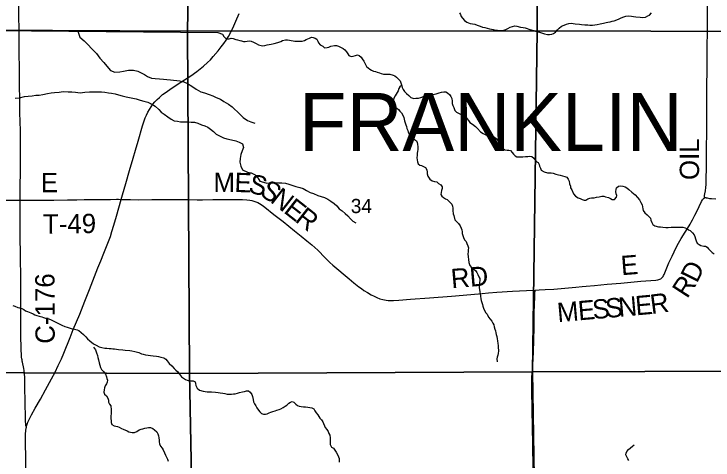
# Model space of a CAD drawing. Extents: x 1985906 to 2360102, y 891258 to 1222054.
# Drawn here: x 2122483 to 2133334, y 992198 to 999122 of the extents above; entities that cross this region are included whole.
import ezdxf

# ---------------------------------------------------------------- set-up
doc = ezdxf.new("R2010")
doc.units = 0
for name, color, linetype in [('GM_X_County_Road', 7, 'Continuous'), ('GM_X_County_Road_Text', 7, 'Continuous'), ('GM_X_Minor_River', 7, 'Continuous'), ('GM_X_Section', 7, 'Continuous'), ('GM_X_Section_Text', 7, 'Continuous'), ('GM_X_State_Route', 7, 'Continuous'), ('GM_X_Township_Road', 7, 'Continuous'), ('GM_X_Township_Road_Text', 7, 'Continuous'), ('GM_X_Township_Text', 7, 'Continuous')]:
    doc.layers.add(name, color=color, linetype=linetype)

msp = doc.modelspace()

# ---------------------------------------------------------------- linework, layer by layer
at = {"layer": 'GM_X_County_Road'}
for points in [[(2122578, 996233), (2122578, 996341), (2122579, 996472), (2122582, 996652), (2122584, 996783), (2122586, 996881), (2122586, 996947), (2122586, 996996), (2122585, 997061), (2122583, 997208), (2122582, 997309), (2122578, 997455), (2122576, 997586), (2122574, 997666), (2122573, 997764), (2122572, 997829), (2122570, 997977), (2122568, 998223), (2122565, 998567), (2122563, 998862), (2122561, 999108), (2122560, 999435)], [(2122675, 992706), (2122669, 992731), (2122665, 992753), (2122662, 992794), (2122660, 992858), (2122657, 993084), (2122654, 993345), (2122651, 993476), (2122647, 993540), (2122641, 993588), (2122635, 993620), (2122615, 993716), (2122611, 993733), (2122608, 993751), (2122605, 993767), (2122601, 993797), (2122598, 993836), (2122596, 993903), (2122594, 993987), (2122592, 994073), (2122592, 994142), (2122591, 994225), (2122591, 994338), (2122589, 994580), (2122587, 994744), (2122587, 994859), (2122587, 995022), (2122587, 995121), (2122586, 995252), (2122584, 995415), (2122582, 995455), (2122581, 995597), (2122580, 995690), (2122577, 996030), (2122578, 996233)], [(2130571, 994835), (2130633, 994838), (2130730, 994844), (2130861, 994853), (2131203, 994883), (2131301, 994891), (2131366, 994897), (2131496, 994909), (2131692, 994927), (2131904, 994945), (2132214, 994974), (2132444, 994991), (2132477, 994996), (2132493, 995000), (2132509, 995005), (2132524, 995013), (2132537, 995024), (2132549, 995036), (2132559, 995049), (2132567, 995064), (2132574, 995079), (2132605, 995156), (2132649, 995261), (2132698, 995365), (2132762, 995496), (2132799, 995567), (2132839, 995638), (2132900, 995735), (2132961, 995832), (2132979, 995862), (2132995, 995892), (2133014, 995926), (2133050, 995998), (2133075, 996048), (2133117, 996136), (2133154, 996209), (2133170, 996237), (2133179, 996250), (2133187, 996259), (2133195, 996265), (2133200, 996268)], [(2133200, 996268), (2133208, 996270), (2133215, 996271), (2133221, 996271), (2133229, 996270), (2133245, 996267), (2133277, 996260), (2133310, 996256), (2133376, 996254)], [(2130544, 992058), (2130540, 992205), (2130538, 992304), (2130535, 992468), (2130531, 992681), (2130526, 993009), (2130520, 993255), (2130519, 993370), (2130522, 993485), (2130530, 993600), (2130543, 993764), (2130548, 993878), (2130553, 994059), (2130557, 994256), (2130560, 994486), (2130566, 994732), (2130568, 994774), (2130571, 994835)]]:
    msp.add_lwpolyline(points, dxfattribs=at)
at = {"layer": 'GM_X_Minor_River'}
for points in [[(2129397, 999138), (2129413, 999112), (2129423, 999083), (2129443, 999055), (2129478, 999023), (2129510, 998993), (2129536, 998983), (2129564, 998977), (2129600, 998971), (2129634, 998963), (2129672, 998949), (2129718, 998932), (2129758, 998918), (2129792, 998910), (2129826, 998900), (2129864, 998892), (2129894, 998886), (2129922, 998880), (2129958, 998872), (2129986, 998870), (2130030, 998866), (2130070, 998868), (2130119, 998884), (2130147, 998898), (2130187, 998916), (2130221, 998928), (2130257, 998936), (2130289, 998932), (2130347, 998917), (2130389, 998913), (2130419, 998905), (2130449, 998895), (2130477, 998887), (2130525, 998871), (2130551, 998865), (2130605, 998847), (2130641, 998839), (2130689, 998823), (2130719, 998814), (2130767, 998806), (2130793, 998804), (2130831, 998810), (2130857, 998818), (2130887, 998840), (2130919, 998876), (2130945, 998904), (2130981, 998932), (2131025, 998950), (2131061, 998966), (2131097, 998976), (2131133, 998978), (2131195, 998968), (2131259, 998962), (2131293, 998960), (2131343, 998956), (2131391, 998952), (2131423, 998948), (2131463, 998948), (2131501, 998952), (2131533, 998958), (2131581, 998972), (2131633, 998982), (2131673, 998990), (2131699, 998995), (2131739, 999003), (2131769, 999011), (2131797, 999017), (2131839, 999029), (2131875, 999047), (2131909, 999063), (2131949, 999079), (2131979, 999087), (2132027, 999095), (2132069, 999089), (2132101, 999085), (2132135, 999079), (2132201, 999071), (2132239, 999069), (2132286, 999071), (2132322, 999093), (2132348, 999105), (2132378, 999139)], [(2121015, 998875), (2125646, 998835)], [(2123475, 998854), (2123503, 998764), (2123573, 998703), (2123637, 998645), (2123689, 998589), (2123762, 998509), (2123818, 998437), (2123876, 998367), (2123922, 998313), (2123981, 998246), (2124047, 998218), (2124126, 998226), (2124182, 998235), (2124262, 998249), (2124336, 998251), (2124406, 998234), (2124458, 998208), (2124508, 998182), (2124558, 998152), (2124618, 998128), (2124674, 998119), (2124740, 998115), (2124804, 998109), (2124856, 998103), (2124912, 998102), (2125056, 998084), (2125118, 998071), (2125176, 998045), (2125244, 998001), (2125310, 997953), (2125386, 997914), (2125438, 997896), (2125512, 997870), (2125569, 997850), (2125623, 997826), (2125687, 997799), (2125741, 997765), (2125811, 997721), (2125869, 997683), (2125987, 997566), (2126040, 997516), (2126108, 997468), (2126158, 997446), (2126224, 997426)], [(2125646, 998835), (2125721, 998811), (2125743, 998772), (2125765, 998746), (2125791, 998734), (2125825, 998738), (2125853, 998746), (2125885, 998742), (2125925, 998728)], [(2125925, 998728), (2125955, 998720), (2125989, 998710), (2126017, 998704), (2126045, 998696), (2126073, 998694), (2126105, 998702), (2126139, 998706), (2126167, 998700), (2126203, 998683), (2126241, 998663), (2126281, 998641), (2126321, 998631), (2126347, 998629), (2126375, 998635), (2126411, 998641), (2126473, 998653), (2126523, 998663), (2126579, 998679), (2126625, 998697), (2126653, 998709), (2126697, 998721), (2126727, 998721), (2126759, 998717), (2126787, 998711), (2126815, 998706), (2126843, 998702), (2126875, 998698), (2126957, 998698), (2126993, 998712), (2127019, 998724), (2127045, 998734), (2127071, 998746), (2127101, 998760), (2127127, 998758), (2127159, 998748), (2127185, 998730), (2127201, 998698), (2127211, 998672), (2127235, 998646), (2127275, 998623), (2127305, 998599), (2127343, 998603), (2127371, 998609), (2127399, 998621), (2127457, 998631), (2127487, 998631), (2127521, 998623), (2127549, 998609), (2127591, 998585), (2127619, 998565), (2127643, 998533), (2127665, 998504), (2127681, 998478), (2127717, 998464), (2127747, 998470), (2127785, 998478), (2127815, 998486), (2127841, 998480), (2127871, 998454), (2127889, 998426), (2127915, 998388), (2127927, 998358), (2127955, 998307), (2127983, 998287), (2128009, 998267), (2128035, 998249), (2128063, 998237), (2128093, 998227), (2128123, 998219), (2128155, 998207), (2128181, 998197), (2128219, 998190), (2128263, 998188), (2128315, 998186), (2128367, 998174), (2128397, 998160), (2128423, 998140), (2128479, 998084), (2128489, 998056), (2128501, 998007), (2128509, 997981), (2128525, 997949), (2128545, 997921), (2128577, 997887), (2128611, 997855), (2128642, 997825), (2128688, 997812), (2128719, 997816), (2128761, 997818), (2128797, 997828), (2128839, 997840), (2128865, 997846), (2128895, 997852), (2128949, 997864), (2128983, 997870), (2129037, 997884), (2129085, 997900), (2129119, 997910), (2129155, 997916), (2129187, 997914)], [(2122503, 997815), (2122571, 997821), (2122649, 997842), (2122703, 997846), (2122767, 997854), (2122821, 997860), (2122872, 997863), (2122932, 997875), (2123002, 997887), (2123058, 997896), (2123114, 997904), (2123186, 997910), (2123248, 997920), (2123322, 997915), (2123382, 997915), (2123440, 997909), (2123512, 997900), (2123583, 997908), (2123653, 997912), (2123715, 997913), (2123779, 997913), (2123843, 997915), (2123895, 997910), (2123949, 997900), (2123999, 997894), (2124055, 997882), (2124104, 997869), (2124162, 997853), (2124224, 997837), (2124274, 997824), (2124328, 997814), (2124378, 997806), (2124444, 997785), (2124501, 997769), (2124561, 997751), (2124615, 997725), (2124673, 997690), (2124729, 997640), (2124770, 997600), (2124816, 997567), (2124872, 997525), (2124922, 997487), (2124969, 997464), (2125019, 997458), (2125069, 997450), (2125119, 997446), (2125171, 997449), (2125231, 997445), (2125285, 997441), (2125335, 997428), (2125396, 997404), (2125444, 997384), (2125490, 997364), (2125532, 997335), (2125578, 997297), (2125622, 997259), (2125685, 997224), (2125733, 997202), (2125787, 997186), (2125859, 997171), (2125929, 997151), (2125980, 997131), (2126032, 997107), (2126044, 997048), (2126024, 996998), (2126004, 996942), (2125993, 996878), (2125991, 996820), (2126005, 996762), (2126031, 996702), (2126110, 996669), (2126166, 996655), (2126226, 996627), (2126270, 996580), (2126300, 996528), (2126355, 996510), (2126409, 996498), (2126473, 996507), (2126539, 996507), (2126589, 996503), (2126641, 996500), (2126697, 996494), (2126751, 996482), (2126811, 996462), (2126858, 996445), (2126920, 996429), (2126974, 996411), (2127022, 996380), (2127082, 996352), (2127133, 996334), (2127197, 996305), (2127253, 996291), (2127303, 996275), (2127355, 996247), (2127401, 996218), (2127452, 996180), (2127492, 996142), (2127530, 996099), (2127578, 996065), (2127625, 996023), (2127663, 995989)], [(2128500, 998012), (2128473, 997991), (2128457, 997963), (2128445, 997931), (2128433, 997905), (2128416, 997877), (2128398, 997851), (2128378, 997813), (2128370, 997771), (2128366, 997739), (2128368, 997709), (2128390, 997677), (2128424, 997658), (2128452, 997642), (2128474, 997614), (2128496, 997586), (2128520, 997552), (2128532, 997514), (2128538, 997488), (2128546, 997462), (2128554, 997433), (2128568, 997403), (2128576, 997375), (2128582, 997343), (2128594, 997315), (2128600, 997289), (2128618, 997257), (2128642, 997227), (2128670, 997205), (2128700, 997176), (2128732, 997154), (2128742, 997126), (2128749, 997100), (2128751, 997062), (2128751, 997018), (2128747, 996988), (2128743, 996960), (2128739, 996930), (2128735, 996891), (2128739, 996857), (2128745, 996829), (2128755, 996797), (2128781, 996777), (2128809, 996769), (2128839, 996755), (2128873, 996737), (2128893, 996703), (2128897, 996668), (2128897, 996642), (2128909, 996604), (2128937, 996558), (2128975, 996530), (2129013, 996522), (2129049, 996518), (2129073, 996492), (2129109, 996471), (2129127, 996441), (2129127, 996413), (2129121, 996381), (2129113, 996349), (2129110, 996321), (2129122, 996293), (2129148, 996271), (2129182, 996253), (2129208, 996241), (2129250, 996200), (2129278, 996170), (2129290, 996140), (2129294, 996108), (2129294, 996072), (2129302, 996020), (2129308, 995992), (2129328, 995927), (2129354, 995901), (2129382, 995871), (2129410, 995835), (2129424, 995799), (2129434, 995769), (2129438, 995743), (2129440, 995714), (2129450, 995686), (2129462, 995652), (2129476, 995616), (2129500, 995588), (2129512, 995558), (2129529, 995522), (2129537, 995490), (2129535, 995459), (2129533, 995429), (2129529, 995401), (2129533, 995353), (2129537, 995313), (2129545, 995263), (2129557, 995219), (2129583, 995189), (2129621, 995160), (2129651, 995134), (2129665, 995108), (2129685, 995078), (2129701, 995044), (2129715, 995018)], [(2129187, 997914), (2129213, 997900), (2129247, 997868), (2129265, 997840), (2129279, 997812), (2129283, 997769), (2129287, 997735), (2129297, 997701), (2129308, 997671), (2129326, 997625), (2129352, 997599), (2129416, 997569), (2129456, 997552), (2129492, 997530), (2129514, 997498), (2129538, 997470), (2129560, 997440), (2129602, 997410), (2129646, 997374), (2129680, 997347), (2129726, 997295), (2129764, 997269), (2129796, 997251), (2129832, 997233), (2129862, 997227), (2129890, 997223), (2129942, 997209), (2129972, 997186), (2129998, 997148), (2130022, 997110), (2130040, 997082), (2130078, 997034), (2130104, 997014), (2130136, 997010), (2130162, 997010), (2130190, 997003), (2130216, 996973), (2130238, 996945), (2130260, 996919), (2130286, 996905), (2130316, 996903), (2130380, 996905), (2130422, 996909), (2130458, 996911), (2130486, 996915), (2130520, 996911), (2130550, 996886), (2130590, 996834), (2130618, 996816), (2130634, 996788), (2130640, 996758), (2130654, 996730), (2130668, 996700), (2130712, 996674), (2130764, 996659), (2130792, 996657), (2130822, 996655), (2130854, 996649), (2130892, 996637), (2130936, 996627), (2130962, 996619), (2130996, 996611), (2131036, 996597), (2131064, 996587), (2131087, 996557), (2131099, 996526), (2131107, 996488), (2131119, 996450), (2131123, 996424), (2131141, 996390), (2131167, 996332), (2131199, 996294), (2131241, 996267), (2131269, 996259), (2131301, 996245), (2131331, 996231), (2131361, 996231), (2131391, 996251), (2131423, 996265), (2131449, 996269), (2131487, 996269), (2131527, 996279), (2131565, 996285), (2131607, 996293), (2131641, 996293), (2131667, 996285), (2131711, 996271), (2131741, 996259), (2131769, 996240), (2131803, 996240), (2131837, 996278), (2131839, 996307), (2131829, 996333), (2131825, 996367), (2131830, 996397), (2131836, 996425), (2131868, 996449), (2131904, 996453), (2131936, 996449), (2131968, 996439), (2131994, 996425)], [(2131994, 996425), (2132026, 996399), (2132072, 996356), (2132125, 996316), (2132163, 996274), (2132195, 996238), (2132215, 996196), (2132235, 996159), (2132241, 996131), (2132243, 996099), (2132247, 996073), (2132275, 996035), (2132311, 996003), (2132339, 995979), (2132361, 995951), (2132369, 995924), (2132385, 995886), (2132397, 995854), (2132433, 995832), (2132489, 995820), (2132519, 995818), (2132553, 995814), (2132599, 995808), (2132635, 995808), (2132683, 995812), (2132715, 995812), (2132777, 995815), (2132837, 995815), (2132867, 995813), (2132899, 995803), (2132925, 995791), (2132953, 995773), (2132979, 995759), (2133013, 995727), (2133041, 995693), (2133051, 995666), (2133061, 995634), (2133071, 995600), (2133087, 995564), (2133119, 995542), (2133145, 995528), (2133191, 995520), (2133217, 995520), (2133245, 995504), (2133263, 995478), (2133319, 995421), (2133349, 995401)], [(2127663, 995989), (2127705, 995944), (2127741, 995904), (2127787, 995878)], [(2129715, 995018), (2129715, 994992), (2129709, 994948), (2129705, 994899), (2129705, 994873), (2129709, 994845), (2129713, 994809), (2129720, 994779), (2129722, 994743), (2129732, 994703), (2129736, 994673), (2129744, 994644), (2129754, 994614), (2129760, 994586), (2129772, 994554), (2129800, 994490), (2129826, 994462), (2129850, 994418), (2129876, 994387), (2129898, 994355), (2129916, 994323), (2129930, 994295), (2129938, 994267), (2129948, 994231), (2129956, 994203), (2129964, 994171), (2129968, 994145), (2129976, 994114), (2129982, 994080), (2129988, 994048), (2129995, 994008), (2129999, 993976), (2130001, 993948), (2130005, 993892), (2130001, 993854), (2129995, 993825), (2129981, 993793), (2129979, 993767), (2129985, 993725)], [(2122464, 994598), (2122496, 994586), (2122544, 994564), (2122570, 994560), (2122606, 994548), (2122636, 994534), (2122664, 994516), (2122692, 994502), (2122744, 994483), (2122782, 994467), (2122808, 994453), (2122836, 994443), (2122874, 994433), (2122914, 994419), (2122940, 994413), (2122974, 994401), (2123024, 994389), (2123060, 994375), (2123094, 994358), (2123134, 994336), (2123226, 994292), (2123272, 994272), (2123310, 994260), (2123338, 994250), (2123386, 994236), (2123420, 994232), (2123462, 994219), (2123490, 994207), (2123528, 994177), (2123562, 994147), (2123598, 994109), (2123626, 994081), (2123658, 994051), (2123718, 994002), (2123758, 993980), (2123803, 993954), (2123847, 993944), (2123893, 993936), (2123923, 993934), (2123959, 993932), (2123991, 993928), (2124018, 993926), (2124044, 993923), (2124072, 993919), (2124104, 993915), (2124174, 993909), (2124208, 993905), (2124280, 993899), (2124314, 993893), (2124360, 993883), (2124420, 993865), (2124464, 993849), (2124490, 993842), (2124526, 993832), (2124566, 993826), (2124604, 993822), (2124646, 993814), (2124694, 993808), (2124726, 993804), (2124762, 993796), (2124808, 993786), (2124840, 993766), (2124863, 993740), (2124893, 993699), (2124933, 993659), (2124971, 993619), (2124997, 993595), (2125025, 993565), (2125051, 993529), (2125081, 993490), (2125117, 993468), (2125143, 993448), (2125171, 993438), (2125207, 993428), (2125233, 993428), (2125263, 993426), (2125293, 993412), (2125301, 993386), (2125307, 993356), (2125327, 993313), (2125363, 993285), (2125419, 993269), (2125451, 993263), (2125483, 993259), (2125511, 993257), (2125547, 993255), (2125609, 993249), (2125655, 993247), (2125681, 993243), (2125723, 993238), (2125755, 993230), (2125793, 993222), (2125821, 993220), (2125857, 993220), (2125889, 993224), (2125915, 993228), (2125953, 993238), (2125985, 993246), (2126031, 993258), (2126059, 993262)], [(2123717, 993952), (2123747, 993910), (2123763, 993864), (2123777, 993820), (2123783, 993789), (2123793, 993751), (2123803, 993707), (2123825, 993633), (2123841, 993603), (2123879, 993565), (2123903, 993530), (2123921, 993492), (2123927, 993466), (2123933, 993436), (2123929, 993408), (2123919, 993380), (2123901, 993352), (2123887, 993320), (2123881, 993288), (2123880, 993250), (2123890, 993221), (2123918, 993193), (2123938, 993161), (2123948, 993129), (2123952, 993097), (2123966, 993065), (2123988, 993039), (2123994, 992976), (2123990, 992920), (2123988, 992878), (2123986, 992840), (2123990, 992814), (2123994, 992782), (2124004, 992748), (2124036, 992728), (2124062, 992726), (2124090, 992721), (2124116, 992709), (2124152, 992689), (2124180, 992677), (2124238, 992649), (2124264, 992637), (2124320, 992625), (2124356, 992627), (2124388, 992643), (2124428, 992665), (2124456, 992677), (2124482, 992683), (2124512, 992693), (2124544, 992699), (2124570, 992705), (2124602, 992705), (2124640, 992686), (2124666, 992668), (2124700, 992634), (2124714, 992606), (2124726, 992576), (2124732, 992544), (2124736, 992508), (2124738, 992478), (2124740, 992448), (2124760, 992411), (2124782, 992381), (2124797, 992355), (2124817, 992309), (2124833, 992275), (2124849, 992243), (2124865, 992213), (2124879, 992178)], [(2126059, 993262), (2126093, 993270), (2126123, 993272), (2126149, 993254), (2126175, 993216), (2126187, 993184), (2126197, 993137), (2126203, 993103), (2126217, 993069), (2126235, 993039), (2126251, 993007), (2126281, 992973), (2126301, 992945), (2126327, 992922), (2126357, 992910), (2126385, 992908), (2126413, 992916), (2126443, 992932), (2126471, 992942), (2126499, 992952), (2126535, 992964), (2126565, 992972), (2126599, 992984), (2126627, 992992), (2126663, 993012), (2126691, 993034), (2126717, 993052), (2126749, 993080), (2126775, 993098), (2126801, 993106), (2126827, 993094), (2126857, 993064), (2126883, 993044), (2126909, 993032), (2126939, 993028), (2126975, 993024), (2127009, 993022), (2127043, 993018), (2127075, 993014), (2127109, 993007), (2127135, 992991), (2127153, 992963), (2127175, 992933), (2127197, 992901), (2127213, 992875), (2127233, 992849), (2127255, 992821), (2127275, 992790), (2127287, 992764), (2127303, 992730), (2127315, 992702), (2127339, 992672), (2127361, 992640), (2127371, 992612), (2127385, 992584), (2127393, 992545), (2127392, 992515), (2127390, 992471), (2127392, 992437), (2127414, 992399), (2127442, 992381), (2127464, 992349), (2127484, 992319), (2127512, 992276), (2127530, 992224), (2127532, 992164)], [(2132028, 992191), (2132012, 992219), (2131994, 992249), (2131980, 992277), (2131984, 992305), (2131996, 992331), (2132020, 992361), (2132054, 992389), (2132084, 992411), (2132110, 992436)]]:
    msp.add_lwpolyline(points, dxfattribs=at)
at = {"layer": 'GM_X_Section'}
for points in [[(2130620, 1004176), (2135913, 1004213), (2135904, 998846), (2130603, 998861)], [(2119854, 1004093), (2125179, 1004141), (2125221, 1001521), (2125175, 998857), (2119928, 998881), (2119854, 1002528)], [(2125179, 1004141), (2126323, 1004190), (2130620, 1004176), (2130603, 998861), (2125175, 998857), (2125221, 1001521)], [(2119928, 998881), (2125175, 998857), (2125207, 993539), (2120050, 993560), (2119903, 993564)], [(2130603, 998861), (2130534, 993566), (2125207, 993539), (2125175, 998857)], [(2135904, 998846), (2135877, 993581), (2135765, 993581), (2130534, 993566), (2130603, 998861)], [(2130534, 993566), (2135765, 993581), (2135899, 988044), (2130622, 988007)], [(2120050, 993560), (2125207, 993539), (2125310, 988140), (2120191, 988188)], [(2125207, 993539), (2130534, 993566), (2130622, 988007), (2125310, 988140)]]:
    msp.add_lwpolyline(points, close=True, dxfattribs=at)
at = {"layer": 'GM_X_State_Route'}
for points in [[(2122665, 992644), (2122666, 992659), (2122671, 992691), (2122675, 992706), (2122678, 992723), (2122688, 992754), (2122699, 992784), (2122719, 992828), (2122756, 992901), (2122812, 993001), (2122894, 993142), (2122973, 993286), (2123067, 993459), (2123120, 993560), (2123170, 993664), (2123219, 993768), (2123258, 993858), (2123355, 994101), (2123404, 994222), (2123454, 994343), (2123504, 994465), (2123583, 994663), (2123655, 994846), (2123787, 995182), (2123830, 995289), (2123878, 995410), (2123951, 995593), (2123979, 995670), (2124004, 995748), (2124033, 995842), (2124074, 995984), (2124147, 996245), (2124167, 996316), (2124218, 996489), (2124278, 996694), (2124334, 996882), (2124371, 997008), (2124412, 997150), (2124480, 997386), (2124504, 997464), (2124521, 997509), (2124541, 997554), (2124563, 997598), (2124586, 997641), (2124612, 997682), (2124641, 997722), (2124672, 997760), (2124705, 997795), (2124741, 997828), (2124791, 997870), (2124844, 997910), (2124925, 997965), (2125075, 998064), (2125226, 998164), (2125321, 998229), (2125373, 998269), (2125424, 998311), (2125485, 998367), (2125531, 998413), (2125575, 998462), (2125650, 998549), (2125700, 998611), (2125739, 998663), (2125777, 998718), (2125811, 998774), (2125839, 998821), (2125846, 998833), (2125854, 998848), (2125871, 998881), (2125896, 998937), (2125928, 999010), (2125978, 999131)], [(2122684, 990976), (2122683, 991004), (2122682, 991135), (2122680, 991217), (2122680, 991266), (2122677, 991447), (2122676, 991562), (2122674, 991693), (2122672, 991775), (2122669, 992021), (2122666, 992185), (2122665, 992283), (2122662, 992414), (2122661, 992545), (2122662, 992611), (2122665, 992644)]]:
    msp.add_lwpolyline(points, dxfattribs=at)
at = {"layer": 'GM_X_Township_Road'}
for points in [[(2133248, 999066), (2133249, 999177), (2133252, 999373), (2133252, 999488), (2133252, 999570), (2133252, 999701), (2133253, 999849), (2133253, 1000021), (2133252, 1000144), (2133253, 1000259), (2133253, 1000456), (2133254, 1000483)], [(2133200, 996268), (2133200, 996282), (2133202, 996305), (2133204, 996329), (2133215, 996378), (2133222, 996427), (2133227, 996476), (2133229, 996542), (2133232, 996755), (2133234, 997083), (2133235, 997247), (2133237, 997460), (2133237, 997706), (2133237, 997736), (2133239, 997830), (2133240, 997949), (2133240, 998030), (2133242, 998230), (2133242, 998361), (2133243, 998591), (2133246, 998870), (2133248, 999033)], [(2133248, 999033), (2133248, 999066)], [(2119911, 996231), (2120024, 996232), (2120137, 996232), (2120297, 996229), (2120427, 996227), (2120694, 996225), (2120791, 996223), (2120850, 996223), (2120907, 996223), (2120956, 996223), (2121012, 996223), (2121095, 996225), (2121456, 996230), (2121835, 996232), (2122098, 996229), (2122344, 996230), (2122476, 996231), (2122561, 996232), (2122578, 996233)], [(2122578, 996233), (2122757, 996233), (2122987, 996232), (2123101, 996233), (2123314, 996236), (2123461, 996239), (2123574, 996242), (2123671, 996243), (2123786, 996243), (2123983, 996245), (2124075, 996246), (2124103, 996246), (2124141, 996245), (2124147, 996245)], [(2124147, 996245), (2124173, 996244), (2124218, 996243), (2124294, 996240), (2124409, 996239), (2124621, 996240), (2124769, 996241), (2124933, 996241), (2125080, 996241), (2125179, 996241), (2125326, 996239), (2125408, 996239), (2125572, 996241), (2125818, 996240), (2125949, 996241), (2126031, 996240), (2126095, 996237), (2126144, 996232), (2126176, 996227), (2126207, 996219), (2126237, 996208), (2126267, 996194), (2126295, 996178), (2126336, 996152), (2126376, 996123), (2126518, 996012), (2126659, 995901), (2126748, 995829), (2126838, 995756), (2126940, 995675), (2127030, 995603), (2127106, 995541), (2127155, 995498), (2127202, 995454), (2127313, 995335), (2127384, 995266), (2127433, 995223), (2127685, 995013), (2127760, 994950), (2127836, 994888), (2127875, 994859), (2127916, 994832), (2127972, 994797), (2128028, 994763), (2128072, 994740), (2128117, 994719), (2128163, 994702), (2128211, 994689), (2128260, 994680), (2128293, 994676), (2128326, 994674), (2128375, 994675), (2128457, 994679), (2128637, 994694), (2128932, 994718), (2129275, 994743), (2129455, 994758), (2129749, 994784), (2129847, 994793), (2129978, 994803), (2130223, 994818), (2130436, 994831), (2130571, 994835)]]:
    msp.add_lwpolyline(points, dxfattribs=at)

# ---------------------------------------------------------------- texts
at = {"layer": 'GM_X_County_Road_Text'}
for s, rotation, p in [('E', 4.4844, (2131914, 995066)), ('D', 63.7707, (2133085, 994933)), ('C-176', 90.2734, (2123117, 994004)), ('R', 57.0688, (2132932, 994693)), ('R', 7.5066, (2132377, 994464)), ('M', 4.9935, (2130926, 994336)), ('E', 4.9923, (2131250, 994365)), ('S', 4.995, (2131473, 994384)), ('S', 4.9929, (2131675, 994402)), ('N', 5.024, (2131877, 994420)), ('E', 5.1773, (2132141, 994443))]:
    msp.add_text(s, height=300, rotation=rotation, dxfattribs=at).set_placement(p)
at = {"layer": 'GM_X_Section_Text'}
msp.add_text('34', height=221, rotation=0, dxfattribs=at).set_placement((2127711, 996031))
at = {"layer": 'GM_X_Township_Road_Text'}
for s, rotation, p in [('OIL', 90, (2133117, 996545)), ('E', 0, (2122899, 996355)), ('M', 359.9365, (2125579, 996360)), ('E', 357.9532, (2125902, 996360)), ('S', 346.3729, (2126110, 996354)), ('S', 327.1817, (2126282, 996316)), ('N', 322.0758, (2126447, 996211)), ('E', 321.888, (2126655, 996049)), ('R', 321.8877, (2126831, 995910)), ('T-49', 0.7052, (2122935, 995712)), ('RD', 4.927, (2129278, 994863))]:
    msp.add_text(s, height=300, rotation=rotation, dxfattribs=at).set_placement(p)
at = {"layer": 'GM_X_Township_Text'}
msp.add_text('FRANKLIN', height=900, rotation=0, dxfattribs=at).set_placement((2126909, 996996))

doc.saveas('drawing.dxf')
